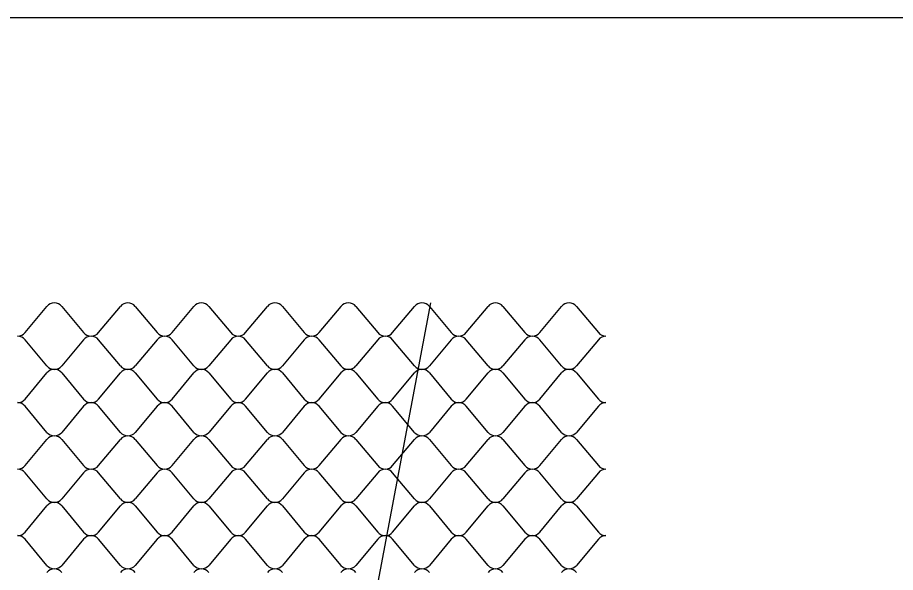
# Model space of a CAD drawing. Extents: x 638850 to 644908, y 297188 to 298900.
# Drawn here: x 640156.2 to 640245.4, y 297982.1 to 298038.5 of the extents above; entities that cross this region are included whole.
import ezdxf

# ---------------------------------------------------------------- set-up
doc = ezdxf.new("R2010")
doc.units = 0
doc.layers.add('1', color=7, linetype='Continuous')
doc.layers.add('5', color=7, linetype='Continuous')

msp = doc.modelspace()

# ---------------------------------------------------------------- linework, layer by layer
at = {"layer": '1'}
for p, q in [((639730.439, 298038.53), (640516.439, 298038.53)), ((640198.201, 298009.523), (640159.75, 297806.426))]:
    msp.add_line(p, q, dxfattribs=at)
at = {"layer": '5'}
for p, q in [((640156.995, 298006.51), (640159.218, 298009.167)), ((640160.73, 298009.167), (640162.953, 298006.51)), ((640164.466, 298006.51), (640166.689, 298009.167)), ((640168.201, 298009.167), (640170.424, 298006.51)), ((640171.937, 298006.51), (640174.159, 298009.167)), ((640175.672, 298009.167), (640177.895, 298006.51)), ((640179.407, 298006.51), (640181.63, 298009.167)), ((640183.142, 298009.167), (640185.365, 298006.51)), ((640186.877, 298006.51), (640189.1, 298009.167)), ((640190.612, 298009.167), (640192.835, 298006.51)), ((640194.348, 298006.51), (640196.571, 298009.167)), ((640198.083, 298009.167), (640200.306, 298006.51)), ((640201.819, 298006.51), (640204.041, 298009.167)), ((640205.554, 298009.167), (640207.777, 298006.51)), ((640209.289, 298006.51), (640211.511, 298009.167)), ((640213.024, 298009.167), (640215.247, 298006.51)), ((640159.218, 298003.131), (640156.995, 298005.788)), ((640162.953, 298005.788), (640160.73, 298003.131)), ((640166.689, 298003.131), (640164.466, 298005.788)), ((640170.424, 298005.788), (640168.201, 298003.131)), ((640174.159, 298003.131), (640171.937, 298005.788)), ((640177.895, 298005.788), (640175.672, 298003.131)), ((640181.63, 298003.131), (640179.407, 298005.788)), ((640185.365, 298005.788), (640183.142, 298003.131)), ((640189.1, 298003.131), (640186.877, 298005.788)), ((640192.835, 298005.788), (640190.612, 298003.131)), ((640196.571, 298003.131), (640194.348, 298005.788)), ((640200.306, 298005.788), (640198.083, 298003.131)), ((640204.041, 298003.131), (640201.819, 298005.788)), ((640207.777, 298005.788), (640205.554, 298003.131)), ((640211.511, 298003.131), (640209.289, 298005.788)), ((640215.247, 298005.788), (640213.024, 298003.131)), ((640156.995, 297999.751), (640159.218, 298002.408)), ((640160.73, 298002.408), (640162.953, 297999.751)), ((640164.466, 297999.751), (640166.689, 298002.408)), ((640168.201, 298002.408), (640170.424, 297999.751)), ((640171.937, 297999.751), (640174.159, 298002.408)), ((640175.672, 298002.408), (640177.895, 297999.751)), ((640179.407, 297999.751), (640181.63, 298002.408)), ((640183.142, 298002.408), (640185.365, 297999.751)), ((640186.877, 297999.751), (640189.1, 298002.408)), ((640190.612, 298002.408), (640192.835, 297999.751)), ((640194.348, 297999.751), (640196.571, 298002.408)), ((640198.083, 298002.408), (640200.306, 297999.751)), ((640201.819, 297999.751), (640204.041, 298002.408)), ((640205.554, 298002.408), (640207.777, 297999.751)), ((640209.289, 297999.751), (640211.511, 298002.408)), ((640213.024, 298002.408), (640215.247, 297999.751)), ((640159.218, 297996.372), (640156.995, 297999.028)), ((640162.953, 297999.028), (640160.73, 297996.372)), ((640166.689, 297996.372), (640164.466, 297999.028)), ((640170.424, 297999.028), (640168.201, 297996.372)), ((640174.159, 297996.372), (640171.937, 297999.028)), ((640177.895, 297999.028), (640175.672, 297996.372)), ((640181.63, 297996.372), (640179.407, 297999.028)), ((640185.365, 297999.028), (640183.142, 297996.372)), ((640189.1, 297996.372), (640186.877, 297999.028)), ((640192.835, 297999.028), (640190.612, 297996.372)), ((640196.571, 297996.372), (640194.348, 297999.028)), ((640200.306, 297999.028), (640198.083, 297996.372)), ((640204.041, 297996.372), (640201.819, 297999.028)), ((640207.777, 297999.028), (640205.554, 297996.372)), ((640211.511, 297996.372), (640209.289, 297999.028)), ((640215.247, 297999.028), (640213.024, 297996.372)), ((640156.995, 297992.992), (640159.218, 297995.648)), ((640160.73, 297995.648), (640162.953, 297992.992)), ((640164.466, 297992.992), (640166.689, 297995.648)), ((640168.201, 297995.648), (640170.424, 297992.992)), ((640171.937, 297992.992), (640174.159, 297995.648)), ((640175.672, 297995.648), (640177.895, 297992.992)), ((640179.407, 297992.992), (640181.63, 297995.648)), ((640183.142, 297995.648), (640185.365, 297992.992)), ((640186.877, 297992.992), (640189.1, 297995.648)), ((640190.612, 297995.648), (640192.835, 297992.992)), ((640194.348, 297992.992), (640196.571, 297995.648)), ((640198.083, 297995.648), (640200.306, 297992.992)), ((640201.819, 297992.992), (640204.041, 297995.648)), ((640205.554, 297995.648), (640207.777, 297992.992)), ((640209.289, 297992.992), (640211.511, 297995.648)), ((640213.024, 297995.648), (640215.247, 297992.992)), ((640159.218, 297989.612), (640156.995, 297992.269)), ((640162.953, 297992.269), (640160.73, 297989.612)), ((640166.689, 297989.612), (640164.466, 297992.269)), ((640170.424, 297992.269), (640168.201, 297989.612)), ((640174.159, 297989.612), (640171.937, 297992.269)), ((640177.895, 297992.269), (640175.672, 297989.612)), ((640181.63, 297989.612), (640179.407, 297992.269)), ((640185.365, 297992.269), (640183.142, 297989.612)), ((640189.1, 297989.612), (640186.877, 297992.269)), ((640192.835, 297992.269), (640190.612, 297989.612)), ((640196.571, 297989.612), (640194.348, 297992.269)), ((640200.306, 297992.269), (640198.083, 297989.612)), ((640204.041, 297989.612), (640201.819, 297992.269)), ((640207.777, 297992.269), (640205.554, 297989.612)), ((640211.511, 297989.612), (640209.289, 297992.269)), ((640215.247, 297992.269), (640213.024, 297989.612)), ((640156.995, 297986.233), (640159.218, 297988.89)), ((640160.73, 297988.89), (640162.953, 297986.233)), ((640164.466, 297986.233), (640166.689, 297988.89)), ((640168.201, 297988.89), (640170.424, 297986.233)), ((640171.937, 297986.233), (640174.159, 297988.89)), ((640175.672, 297988.89), (640177.895, 297986.233)), ((640179.407, 297986.233), (640181.63, 297988.89)), ((640183.142, 297988.89), (640185.365, 297986.233)), ((640186.877, 297986.233), (640189.1, 297988.89)), ((640190.612, 297988.89), (640192.835, 297986.233)), ((640194.348, 297986.233), (640196.571, 297988.89)), ((640198.083, 297988.89), (640200.306, 297986.233)), ((640201.819, 297986.233), (640204.041, 297988.89)), ((640205.554, 297988.89), (640207.777, 297986.233)), ((640209.289, 297986.233), (640211.511, 297988.89)), ((640213.024, 297988.89), (640215.247, 297986.233)), ((640159.218, 297982.853), (640156.995, 297985.51)), ((640162.953, 297985.51), (640160.73, 297982.853)), ((640166.689, 297982.853), (640164.466, 297985.51)), ((640170.424, 297985.51), (640168.201, 297982.853)), ((640174.159, 297982.853), (640171.937, 297985.51)), ((640177.895, 297985.51), (640175.672, 297982.853)), ((640181.63, 297982.853), (640179.407, 297985.51)), ((640185.365, 297985.51), (640183.142, 297982.853)), ((640189.1, 297982.853), (640186.877, 297985.51)), ((640192.835, 297985.51), (640190.612, 297982.853)), ((640196.571, 297982.853), (640194.348, 297985.51)), ((640200.306, 297985.51), (640198.083, 297982.853)), ((640204.041, 297982.853), (640201.819, 297985.51)), ((640207.777, 297985.51), (640205.554, 297982.853)), ((640211.511, 297982.853), (640209.289, 297985.51)), ((640215.247, 297985.51), (640213.024, 297982.853))]:
    msp.add_line(p, q, dxfattribs=at)
for centre, start, end in [((640159.974, 298008.556), 90, 141.05177), ((640159.974, 298008.556), 38.94823, 90), ((640167.445, 298008.556), 90, 141.05177), ((640167.445, 298008.556), 38.94823, 90), ((640174.916, 298008.556), 90, 141.05177), ((640174.916, 298008.556), 38.94823, 90), ((640182.386, 298008.556), 90, 141.05177), ((640182.386, 298008.556), 38.94823, 90), ((640189.856, 298008.556), 90, 141.05177), ((640189.856, 298008.556), 38.94823, 90), ((640197.327, 298008.556), 90, 141.05177), ((640197.327, 298008.556), 38.94823, 90), ((640204.798, 298008.556), 90, 141.05177), ((640204.798, 298008.556), 38.94823, 90), ((640212.268, 298008.556), 90, 141.05177), ((640212.268, 298008.556), 38.94823, 90), ((640156.239, 298007.122), 270, 321.05177), ((640163.709, 298007.122), 218.94823, 270), ((640163.71, 298007.122), 270, 321.05177), ((640171.18, 298007.122), 218.94823, 270), ((640171.18, 298007.122), 270, 321.05177), ((640178.651, 298007.122), 218.94823, 270), ((640178.651, 298007.122), 270, 321.05177), ((640186.121, 298007.122), 218.94823, 270), ((640186.121, 298007.122), 270, 321.05177), ((640193.591, 298007.122), 218.94823, 270), ((640193.592, 298007.122), 270, 321.05177), ((640201.062, 298007.122), 218.94823, 270), ((640201.062, 298007.122), 270, 321.05177), ((640208.533, 298007.122), 218.94823, 270), ((640208.533, 298007.122), 270, 321.05177), ((640216.003, 298007.122), 218.94823, 270), ((640156.239, 298005.176), 38.94823, 90), ((640163.709, 298005.176), 90, 141.05177), ((640163.71, 298005.176), 38.94823, 90), ((640171.18, 298005.176), 90, 141.05177), ((640171.18, 298005.176), 38.94823, 90), ((640178.651, 298005.176), 90, 141.05177), ((640178.651, 298005.176), 38.94823, 90), ((640186.121, 298005.176), 90, 141.05177), ((640186.121, 298005.176), 38.94823, 90), ((640193.591, 298005.176), 90, 141.05177), ((640193.592, 298005.176), 38.94823, 90), ((640201.062, 298005.176), 90, 141.05177), ((640201.062, 298005.176), 38.94823, 90), ((640208.533, 298005.176), 90, 141.05177), ((640208.533, 298005.176), 38.94823, 90), ((640216.003, 298005.176), 90, 141.05177), ((640159.974, 298003.742), 218.94823, 270), ((640159.974, 298001.796), 90, 141.05177), ((640159.974, 298003.742), 270, 321.05177), ((640159.974, 298001.796), 38.94823, 90), ((640167.445, 298003.742), 218.94823, 270), ((640167.445, 298001.796), 90, 141.05177), ((640167.445, 298003.742), 270, 321.05177), ((640167.445, 298001.796), 38.94823, 90), ((640174.916, 298003.742), 218.94823, 270), ((640174.916, 298001.796), 90, 141.05177), ((640174.916, 298003.742), 270, 321.05177), ((640174.916, 298001.796), 38.94823, 90), ((640182.386, 298003.742), 218.94823, 270), ((640182.386, 298001.796), 90, 141.05177), ((640182.386, 298003.742), 270, 321.05177), ((640182.386, 298001.796), 38.94823, 90), ((640189.856, 298003.742), 218.94823, 270), ((640189.856, 298001.796), 90, 141.05177), ((640189.856, 298003.742), 270, 321.05177), ((640189.856, 298001.796), 38.94823, 90), ((640197.327, 298003.742), 218.94823, 270), ((640197.327, 298001.796), 90, 141.05177), ((640197.327, 298003.742), 270, 321.05177), ((640197.327, 298001.796), 38.94823, 90), ((640204.798, 298003.742), 218.94823, 270), ((640204.798, 298001.796), 90, 141.05177), ((640204.798, 298003.742), 270, 321.05177), ((640204.798, 298001.796), 38.94823, 90), ((640212.268, 298003.742), 218.94823, 270), ((640212.268, 298001.796), 90, 141.05177), ((640212.268, 298003.742), 270, 321.05177), ((640212.268, 298001.796), 38.94823, 90), ((640156.239, 298000.362), 270, 321.05177), ((640156.239, 297998.417), 38.94823, 90), ((640163.709, 298000.362), 218.94823, 270), ((640163.709, 297998.417), 90, 141.05177), ((640163.71, 298000.362), 270, 321.05177), ((640163.71, 297998.417), 38.94823, 90), ((640171.18, 298000.362), 218.94823, 270), ((640171.18, 297998.417), 90, 141.05177), ((640171.18, 298000.362), 270, 321.05177), ((640171.18, 297998.417), 38.94823, 90), ((640178.651, 298000.362), 218.94823, 270), ((640178.651, 297998.417), 90, 141.05177), ((640178.651, 298000.362), 270, 321.05177), ((640178.651, 297998.417), 38.94823, 90), ((640186.121, 298000.362), 218.94823, 270), ((640186.121, 297998.417), 90, 141.05177), ((640186.121, 298000.362), 270, 321.05177), ((640186.121, 297998.417), 38.94823, 90), ((640193.591, 298000.362), 218.94823, 270), ((640193.591, 297998.417), 90, 141.05177), ((640193.592, 298000.362), 270, 321.05177), ((640193.592, 297998.417), 38.94823, 90), ((640201.062, 298000.362), 218.94823, 270), ((640201.062, 297998.417), 90, 141.05177), ((640201.062, 298000.362), 270, 321.05177), ((640201.062, 297998.417), 38.94823, 90), ((640208.533, 298000.362), 218.94823, 270), ((640208.533, 297998.417), 90, 141.05177), ((640208.533, 298000.362), 270, 321.05177), ((640208.533, 297998.417), 38.94823, 90), ((640216.003, 298000.362), 218.94823, 270), ((640216.003, 297998.417), 90, 141.05177), ((640159.974, 297996.983), 218.94823, 270), ((640159.974, 297995.037), 90, 141.05177), ((640159.974, 297996.983), 270, 321.05177), ((640159.974, 297995.037), 38.94823, 90), ((640167.445, 297996.983), 218.94823, 270), ((640167.445, 297995.037), 90, 141.05177), ((640167.445, 297996.983), 270, 321.05177), ((640167.445, 297995.037), 38.94823, 90), ((640174.916, 297996.983), 218.94823, 270), ((640174.916, 297995.037), 90, 141.05177), ((640174.916, 297996.983), 270, 321.05177), ((640174.916, 297995.037), 38.94823, 90), ((640182.386, 297996.983), 218.94823, 270), ((640182.386, 297995.037), 90, 141.05177), ((640182.386, 297996.983), 270, 321.05177), ((640182.386, 297995.037), 38.94823, 90), ((640189.856, 297996.983), 218.94823, 270), ((640189.856, 297995.037), 90, 141.05177), ((640189.856, 297996.983), 270, 321.05177), ((640189.856, 297995.037), 38.94823, 90), ((640197.327, 297996.983), 218.94823, 270), ((640197.327, 297995.037), 90, 141.05177), ((640197.327, 297996.983), 270, 321.05177), ((640197.327, 297995.037), 38.94823, 90), ((640204.798, 297996.983), 218.94823, 270), ((640204.798, 297995.037), 90, 141.05177), ((640204.798, 297996.983), 270, 321.05177), ((640204.798, 297995.037), 38.94823, 90), ((640212.268, 297996.983), 218.94823, 270), ((640212.268, 297995.037), 90, 141.05177), ((640212.268, 297996.983), 270, 321.05177), ((640212.268, 297995.037), 38.94823, 90), ((640156.239, 297993.603), 270, 321.05177), ((640163.709, 297993.603), 218.94823, 270), ((640163.71, 297993.603), 270, 321.05177), ((640171.18, 297993.603), 218.94823, 270), ((640171.18, 297993.603), 270, 321.05177), ((640178.651, 297993.603), 218.94823, 270), ((640178.651, 297993.603), 270, 321.05177), ((640186.121, 297993.603), 218.94823, 270), ((640186.121, 297993.603), 270, 321.05177), ((640193.591, 297993.603), 218.94823, 270), ((640193.592, 297993.603), 270, 321.05177), ((640201.062, 297993.603), 218.94823, 270), ((640201.062, 297993.603), 270, 321.05177), ((640208.533, 297993.603), 218.94823, 270), ((640208.533, 297993.603), 270, 321.05177), ((640216.003, 297993.603), 218.94823, 270), ((640156.239, 297991.658), 38.94823, 90), ((640163.709, 297991.658), 90, 141.05177), ((640163.71, 297991.658), 38.94823, 90), ((640171.18, 297991.658), 90, 141.05177), ((640171.18, 297991.658), 38.94823, 90), ((640178.651, 297991.658), 90, 141.05177), ((640178.651, 297991.658), 38.94823, 90), ((640186.121, 297991.658), 90, 141.05177), ((640186.121, 297991.658), 38.94823, 90), ((640193.591, 297991.658), 90, 141.05177), ((640193.592, 297991.658), 38.94823, 90), ((640201.062, 297991.658), 90, 141.05177), ((640201.062, 297991.658), 38.94823, 90), ((640208.533, 297991.658), 90, 141.05177), ((640208.533, 297991.658), 38.94823, 90), ((640216.003, 297991.658), 90, 141.05177), ((640159.974, 297990.223), 218.94823, 270), ((640159.974, 297990.223), 270, 321.05177), ((640167.445, 297990.223), 218.94823, 270), ((640167.445, 297990.223), 270, 321.05177), ((640174.916, 297990.223), 218.94823, 270), ((640174.916, 297990.223), 270, 321.05177), ((640182.386, 297990.223), 218.94823, 270), ((640182.386, 297990.223), 270, 321.05177), ((640189.856, 297990.223), 218.94823, 270), ((640189.856, 297990.223), 270, 321.05177), ((640197.327, 297990.223), 218.94823, 270), ((640197.327, 297990.223), 270, 321.05177), ((640204.798, 297990.223), 218.94823, 270), ((640204.798, 297990.223), 270, 321.05177), ((640212.268, 297990.223), 218.94823, 270), ((640212.268, 297990.223), 270, 321.05177), ((640159.974, 297988.278), 90, 141.05177), ((640159.974, 297988.278), 38.94823, 90), ((640167.445, 297988.278), 90, 141.05177), ((640167.445, 297988.278), 38.94823, 90), ((640174.916, 297988.278), 90, 141.05177), ((640174.916, 297988.278), 38.94823, 90), ((640182.386, 297988.278), 90, 141.05177), ((640182.386, 297988.278), 38.94823, 90), ((640189.856, 297988.278), 90, 141.05177), ((640189.856, 297988.278), 38.94823, 90), ((640197.327, 297988.278), 90, 141.05177), ((640197.327, 297988.278), 38.94823, 90), ((640204.798, 297988.278), 90, 141.05177), ((640204.798, 297988.278), 38.94823, 90), ((640212.268, 297988.278), 90, 141.05177), ((640212.268, 297988.278), 38.94823, 90), ((640156.239, 297986.844), 270, 321.05177), ((640156.239, 297984.899), 38.94823, 90), ((640163.709, 297986.844), 218.94823, 270), ((640163.709, 297984.899), 90, 141.05177), ((640163.71, 297986.844), 270, 321.05177), ((640163.71, 297984.899), 38.94823, 90), ((640171.18, 297986.844), 218.94823, 270), ((640171.18, 297984.899), 90, 141.05177), ((640171.18, 297986.844), 270, 321.05177), ((640171.18, 297984.899), 38.94823, 90), ((640178.651, 297986.844), 218.94823, 270), ((640178.651, 297984.899), 90, 141.05177), ((640178.651, 297986.844), 270, 321.05177), ((640178.651, 297984.899), 38.94823, 90), ((640186.121, 297986.844), 218.94823, 270), ((640186.121, 297984.899), 90, 141.05177), ((640186.121, 297986.844), 270, 321.05177), ((640186.121, 297984.899), 38.94823, 90), ((640193.591, 297986.844), 218.94823, 270), ((640193.591, 297984.899), 90, 141.05177), ((640193.592, 297986.844), 270, 321.05177), ((640193.592, 297984.899), 38.94823, 90), ((640201.062, 297986.844), 218.94823, 270), ((640201.062, 297984.899), 90, 141.05177), ((640201.062, 297986.844), 270, 321.05177), ((640201.062, 297984.899), 38.94823, 90), ((640208.533, 297986.844), 218.94823, 270), ((640208.533, 297984.899), 90, 141.05177), ((640208.533, 297986.844), 270, 321.05177), ((640208.533, 297984.899), 38.94823, 90), ((640216.003, 297986.844), 218.94823, 270), ((640216.003, 297984.899), 90, 141.05177), ((640159.974, 297983.465), 218.94823, 270), ((640159.974, 297981.52), 90, 141.05177), ((640159.974, 297983.465), 270, 321.05177), ((640159.974, 297981.52), 38.94823, 90), ((640167.445, 297983.465), 218.94823, 270), ((640167.445, 297981.52), 90, 141.05177), ((640167.445, 297983.465), 270, 321.05177), ((640167.445, 297981.52), 38.94823, 90), ((640174.916, 297983.465), 218.94823, 270), ((640174.916, 297981.52), 90, 141.05177), ((640174.916, 297983.465), 270, 321.05177), ((640174.916, 297981.52), 38.94823, 90), ((640182.386, 297983.465), 218.94823, 270), ((640182.386, 297981.52), 90, 141.05177), ((640182.386, 297983.465), 270, 321.05177), ((640182.386, 297981.52), 38.94823, 90), ((640189.856, 297983.465), 218.94823, 270), ((640189.856, 297981.52), 90, 141.05177), ((640189.856, 297983.465), 270, 321.05177), ((640189.856, 297981.52), 38.94823, 90), ((640197.327, 297983.465), 218.94823, 270), ((640197.327, 297981.52), 90, 141.05177), ((640197.327, 297983.465), 270, 321.05177), ((640197.327, 297981.52), 38.94823, 90), ((640204.798, 297983.465), 218.94823, 270), ((640204.798, 297981.52), 90, 141.05177), ((640204.798, 297983.465), 270, 321.05177), ((640204.798, 297981.52), 38.94823, 90), ((640212.268, 297983.465), 218.94823, 270), ((640212.268, 297981.52), 90, 141.05177), ((640212.268, 297983.465), 270, 321.05177), ((640212.268, 297981.52), 38.94823, 90)]:
    msp.add_arc(centre, 0.973, start, end, dxfattribs=at)

doc.saveas('drawing.dxf')
